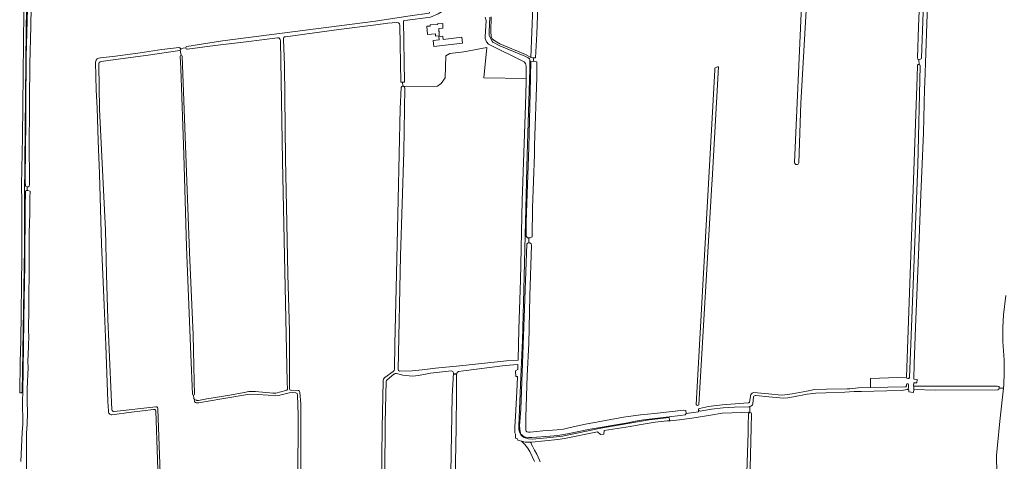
# Model space of a CAD drawing. Header units: metres. Extents: x 209813 to 223847, y 571801 to 587119.
# Tile 671 of 746: x 218885 to 219827, y 584737 to 585159. Entities that reach past the tile are written whole.
import ezdxf

# ---------------------------------------------------------------- set-up
doc = ezdxf.new("R2010")
doc.units = ezdxf.units.M
for name, color, linetype, lineweight in [('B-RO-GR-GRAS-GV', 8, 'Continuous', 0), ('B-RO-KW-KUNSTWERK_STUW-GV', 8, 'Continuous', 0), ('B-RO-OG-BEBOUWING-GV', 8, 'Continuous', 0), ('B-RO-OG-TERREIN_CULTUURSCHEIDING-GV', 8, 'Continuous', 0), ('B-RO-OG-TERREIN_ERF-GV', 8, 'Continuous', 0), ('B-RO-VH-ONVERHARD-GV', 8, 'Continuous', 0), ('B-RO-VH-VERHARDING_OPEN-GV', 8, 'Continuous', 0)]:
    doc.layers.add(name, color=color, linetype=linetype, lineweight=lineweight)

msp = doc.modelspace()

# ---------------------------------------------------------------- linework, layer by layer
at = {"layer": 'B-RO-GR-GRAS-GV', "flags": 128}
for points in [[(219743.961, 585122.392), (219745.073, 585152.278), (219755.537, 585396.742)], [(219626.286, 585022.183), (219633.188, 585171.921), (219644.284, 585375.242)], [(219647.54, 585375.43), (219646.61, 585356.697), (219643.505, 585297.665), (219640.925, 585253.953), (219637.443, 585167.563), (219632.426, 585079.106), (219630.715, 585021.864)], [(219045.324, 585133.037), (219079.228, 585138.537), (219225.704, 585157.43), (219252.414, 585161.415), (219258.9, 585162.502), (219277.112, 585165.162), (219278.246, 585169.424), (219277.511, 585169.879), (219277.659, 585194.963), (219278.039, 585228.813), (219278.051, 585243.376)], [(219336.443, 585161.403), (219335.916, 585147.496), (219336.176, 585142.889), (219337.314, 585140.534), (219339.764, 585138.505), (219344.473, 585135.753), (219369.249, 585125.393), (219374.143, 585122.743), (219378.876, 585244.108)], [(218886.419, 584736.305), (218887.745, 584764.196), (218888.27, 584771.957), (218888.124, 584794.446), (218888.258, 584802.682), (218887.582, 584802.62), (218887.048, 584802.151), (218885.328, 584802.118), (218885.677, 584831.427), (218886.282, 584852.168), (218887.293, 584931.816), (218887.523, 584983.565), (218887.168, 585001.042), (218887.872, 585046.72), (218889.545, 585196.808)], [(218896.499, 585190.284), (218895.962, 585152.422), (218895.007, 585116.697), (218894.828, 585081.249), (218894.832, 585067.867), (218894.494, 585044.363), (218894.651, 585001.021), (218894.273, 584999.62), (218893.447, 584999.039), (218892.582, 584998.9), (218892.524, 584995.627), (218893.013, 584995.64), (218895.19, 584994.934), (218894.925, 584988.555), (218894.984, 584971.799), (218894.709, 584965.534), (218894.373, 584953.594), (218894.373, 584910.899), (218894.171, 584900.164), (218894.195, 584876.81), (218893.752, 584867.731), (218893.886, 584860.286), (218894.16, 584857.295), (218893.68, 584846.379), (218893.223, 584831.85), (218893.323, 584826.114), (218892.574, 584805.787), (218892.626, 584794.446), (218892.717, 584782.637), (218892.403, 584771.983), (218891.91, 584763.495), (218891.502, 584693.019)], [(219381.331, 585179.887), (219379.85, 585145.257), (219378.758, 585122.234), (219376.374, 585122.471), (219377.163, 585118.934), (219379.98, 585118.638), (219379.98, 585103.624), (219377.759, 585038.553), (219377.827, 585029.914), (219375.83, 584978.851), (219375.418, 584951.121), (219373.497, 584950.146), (219372.31, 584950.252), (219372.251, 584945.399), (219373.348, 584945.314), (219374.561, 584944.423), (219374.902, 584943.211), (219373.337, 584894.702), (219372.288, 584849.088), (219370.812, 584818.525), (219369.586, 584778.854), (219369.554, 584766.098), (219369.912, 584765.37), (219370.165, 584765.057), (219370.559, 584764.845), (219371.957, 584764.527), (219373.656, 584764.555), (219385.769, 584765.687), (219399.395, 584766.505), (219405.601, 584767.36), (219411.803, 584768.832), (219426.517, 584771.988), (219462.791, 584778.726), (219479.213, 584780.885), (219492.527, 584782.142), (219520.606, 584785.595), (219522.428, 584785.103), (219522.818, 584782.332), (219534.622, 584783.978), (219534.583, 584785.379)], [(219753.857, 585183.222), (219751.009, 585098.622), (219750.666, 585092.571), (219749.746, 585050.51), (219748.137, 585013.506), (219747.218, 584991.786), (219745.379, 584941.681), (219742.276, 584864.569), (219740.897, 584829.634), (219740.689, 584815.061), (219743.864, 584814.743), (219743.547, 584811.727), (219740.61, 584811.727), (219740.293, 584808.711), (219740.656, 584808.317), (219762.28, 584808.473), (219820.223, 584808.393), (219821.811, 584808.155), (219822.287, 584807.6), (219822.299, 584806.436)], [(219251.755, 585095.242), (219251.534, 585099.128), (219249.764, 585099.104), (219248.978, 585153.202), (219248.618, 585154.852), (219247.67, 585155.856), (219245.681, 585156.254), (219237.536, 585155.513), (219226.03, 585153.877), (219190.452, 585149.598), (219139.438, 585142.571)], [(219132.06, 585141.545), (219101.856, 585137.696), (219071.958, 585134.026), (219045.757, 585130.561)], [(219141.463, 584805.528), (219141.127, 584812.416), (219136.585, 585023.604), (219134.639, 585138.715)], [(219137.556, 585140.273), (219138.534, 585114.945), (219139.558, 585026.102), (219140.848, 584964.179), (219141.904, 584915.42), (219143.29, 584860.866), (219143.529, 584814.005), (219143.493, 584806.331)], [(218962.562, 585122.38), (218976.899, 585123.845), (219000.7, 585127.23), (219021.159, 585130.23), (219037.969, 585132.17)], [(219038.508, 585129.503), (219008.279, 585124.99), (218972.08, 585120.04), (218963.389, 585118.787)], [(219039.815, 585124.752), (219038.773, 585129.637)], [(219039.284, 585131.346), (219044.141, 585131.854)], [(219369.745, 585102.653), (219329.323, 585103.315), (219332.192, 585132.134), (219310.232, 585128.243), (219296.85, 585126.603), (219293.028, 585124.144), (219292.391, 585103.292), (219288.411, 585097.943), (219285.075, 585095.163), (219252.871, 585095.01)], [(219050.733, 584800.737), (219048.902, 584838.453), (219044.826, 584941.744), (219042.28, 585029.768), (219039.38, 585112.076), (219038.693, 585123.757)], [(219040.675, 585123.883), (219047.616, 584936.335), (219051.227, 584857.599), (219052.171, 584812.721), (219052.662, 584800.702)], [(219745.683, 585115.993), (219745.525, 585120.593)], [(218970.171, 584784.727), (218969.613, 584793.865), (218967.76, 584847.524), (218966.194, 584885.822), (218963.488, 584944.049), (218961.579, 585011.393), (218960.401, 585042.857), (218959.51, 585074.542), (218958.503, 585091.533), (218957.816, 585118.303)], [(218961.003, 585115.732), (218961.705, 585073.192), (218964.839, 585008.648), (218967.249, 584957.752), (218968.249, 584915.326), (218969.556, 584872.313), (218973.518, 584785.691)], [(219532.452, 584790.938), (219550.197, 585110.489), (219550.38, 585112.318)], [(219552.736, 585113.62), (219553.592, 585113.627), (219547.608, 585005.652), (219547.282, 585001.594), (219534.973, 584790.633)], [(219587.521, 584802.256), (219601.438, 584801.1), (219613.993, 584799.817), (219617.207, 584799.963), (219624.062, 584801.037), (219638.167, 584803.738), (219645.419, 584805.074), (219657.112, 584805.472), (219676.719, 584805.723), (219679.214, 584805.807), (219687.217, 584806.93), (219699.185, 584807.119), (219699.157, 584815.865), (219733.416, 584816.89), (219743.905, 585104.136), (219744.044, 585114.94)], [(219248.648, 584822.864), (219260.642, 584823.08), (219270.442, 584823.969), (219283.01, 584825.595), (219306.387, 584827.983), (219350.93, 584832.631), (219361.969, 584833.279), (219362.717, 584862.903), (219364.302, 584909.706), (219366.015, 584986.056), (219369.089, 585076.978), (219369.745, 585099.422), (219369.745, 585102.653)], [(219243.734, 584824.674), (219244.048, 584848.57), (219245.303, 584901.935), (219247.264, 584987.04), (219249.286, 585073.477), (219250.153, 585093.84)], [(219253.803, 585093.541), (219252.721, 585032.416), (219249.445, 584933.075), (219247.196, 584824.157)], [(219826.37, 584806.463), (219826.735, 584809.836), (219826.97, 584821.178), (219826.938, 584833.217), (219825.829, 584851.057), (219825.621, 584864.353), (219826.335, 584876.735), (219828.478, 584894.992)], [(219377.675, 584736.298), (219373.151, 584746.061), (219371.087, 584749.315), (219368.547, 584752.729), (219365.206, 584755.825), (219362.982, 584756.486), (219361.712, 584756.697), (219361.394, 584758.073), (219359.595, 584758.814), (219359.595, 584762.624), (219358.96, 584763.894), (219358.96, 584769.609), (219359.489, 584779.346), (219361.289, 584809.614), (219361.5, 584817.552), (219359.807, 584817.657), (219359.701, 584823.161), (219361.818, 584824.325), (219361.868, 584829.256), (219349.541, 584828.135), (219309.851, 584823.216), (219305.168, 584822.264), (219303.898, 584821.311), (219303.263, 584819.009), (219303.263, 584801.547), (219302.707, 584768.686), (219301.755, 584719.076)], [(219234.608, 584816.78), (219242.475, 584822.467)], [(219243.518, 584819.907), (219243.349, 584819.749), (219236.885, 584814.537)], [(219298.199, 584822.911), (219278.144, 584820.82), (219266.819, 584818.625), (219261.139, 584818.043), (219251.847, 584818.864), (219245.825, 584820.611)], [(219295.121, 584586.159), (219296.12, 584633.979), (219298.972, 584798.947), (219300.217, 584821.214)], [(219230.531, 584588.551), (219230.634, 584592.948), (219230.791, 584605.617), (219230.711, 584624.588), (219230.795, 584645.35), (219230.874, 584673.376), (219231.275, 584715.066), (219231.966, 584768.663), (219232.962, 584813.139)], [(219235.855, 584812.974), (219235.814, 584812.81), (219234.814, 584773.673), (219234.236, 584674.587), (219233.986, 584606.862), (219233.158, 584588.505)], [(219051.683, 584799.934), (219051.883, 584796.444), (219052.784, 584794.982)], [(219149.518, 584801.886), (219145.966, 584802.25), (219142.925, 584801.942), (219132.804, 584799.465), (219130.334, 584799.116), (219123.129, 584799.764), (219113.046, 584800.43), (219105.229, 584800.608), (219082.434, 584796.877), (219063.843, 584793.721), (219056.598, 584792.45), (219054.231, 584792.53), (219053.332, 584792.713), (219052.577, 584793.447)], [(219054.331, 584795.061), (219054.8, 584794.694), (219055.127, 584794.673), (219056.413, 584794.802), (219064.321, 584796.262), (219086.182, 584799.722), (219100.059, 584802.181), (219104.574, 584803.154), (219111.003, 584803.235), (219127.613, 584801.742)], [(219130.419, 584801.617), (219139.959, 584804.124)], [(219144.944, 584804.413), (219151.884, 584804.153)], [(219150.823, 584587.298), (219151.01, 584591.624), (219150.222, 584591.623), (219150.689, 584622.096), (219151.416, 584717.778), (219151.554, 584780.681), (219151.05, 584800.152)], [(219153.436, 584802.46), (219154.24, 584791.623), (219154.28, 584736.72), (219152.487, 584591.625), (219151.01, 584591.624)], [(219583.459, 584793.215), (219584.787, 584800.336)], [(219820.82, 584805.035), (219761.176, 584804.697), (219740.69, 584805.077), (219740.282, 584802.406), (219735.85, 584802.869), (219735.836, 584805.028), (219734.251, 584805.144), (219728.986, 584804.255), (219714.629, 584804.036), (219702.371, 584803.615), (219690.683, 584803.421), (219683.558, 584803.152), (219674.462, 584802.646), (219656.328, 584802.062), (219646.936, 584801.55), (219638.56, 584800.728), (219625.405, 584798.318), (219620.086, 584797.357), (219615.783, 584797.024), (219601.869, 584798.077), (219589.437, 584799.401)], [(219822.832, 584696.833), (219820.829, 584711.122), (219819.831, 584724.651), (219819.785, 584742.062), (219820.455, 584752.079), (219822.974, 584775.04), (219826.37, 584806.463), (219822.299, 584806.436)], [(219535.488, 584787.058), (219544.217, 584788.824), (219557.154, 584790.466), (219582.083, 584792.369)], [(219587.166, 584798.184), (219586.645, 584791.462)], [(219013.406, 584786.159), (218992.146, 584783.549), (218973.549, 584781.056)], [(218975.845, 584784.101), (219015.58, 584788.661)], [(219024.811, 584546.647), (219023.499, 584546.636), (219022.299, 584587.414), (219019.676, 584657.191), (219017.229, 584738.311), (219015.496, 584784.921)], [(219017.541, 584786.519), (219025.728, 584559.118), (219026.278, 584546.661), (219024.811, 584546.647), (219024.814, 584542.497)], [(219582.927, 584782.946), (219582.126, 584783.539), (219575.617, 584783.222), (219557.202, 584782.428), (219546.01, 584780.761), (219530.611, 584778.142), (219516.562, 584776.237), (219507.831, 584775.205), (219504.735, 584775.364), (219493.226, 584774.014), (219477.986, 584771.474), (219469.175, 584769.966), (219444.302, 584765.952), (219444.092, 584762.426), (219440.997, 584762.187), (219437.997, 584764.764), (219406.499, 584758.239), (219400.168, 584757.268), (219375.334, 584754.795), (219374.182, 584754.819), (219374.421, 584753.125), (219375.85, 584750.903), (219377.755, 584747.093), (219379.898, 584743.521), (219382.517, 584737.568), (219383.311, 584736.139)], [(219577.405, 584644.953), (219579.912, 584696.878), (219582.121, 584764.042), (219582.203, 584770.51), (219582.439, 584781.886)], [(219585.423, 584781.86), (219583.323, 584703.782), (219580.797, 584644.732), (219580.837, 584636.291), (219580.572, 584635.55), (219579.831, 584635.073), (219578.628, 584634.808)]]:
    msp.add_lwpolyline(points, dxfattribs=at)
at = {"layer": 'B-RO-GR-GRAS-GV'}
for points in [[(219134.639, 585138.715, 0.4395107), (219132.06, 585141.545)], [(219139.438, 585142.571, 0.3995627), (219137.545, 585140.428)], [(218957.816, 585118.303, -0.3934362), (218962.562, 585122.38)], [(219745.525, 585120.593, -0.3447161), (219743.961, 585122.392)], [(218963.389, 585118.787, 0.4818186), (218961.003, 585115.732)], [(219550.38, 585112.318, -0.2310776), (219552.736, 585113.62)], [(219744.044, 585114.94, -0.442372), (219745.683, 585115.993)], [(219250.153, 585093.84, -0.3156878), (219251.755, 585095.242)], [(219252.871, 585095.01, -0.2490393), (219253.803, 585093.541)], [(219630.715, 585021.864, -0.6779854), (219626.386, 585021.867)], [(219242.475, 584822.467, 0.2682447), (219243.734, 584824.674)], [(219245.825, 584820.611, 0.2125753), (219243.518, 584819.907)], [(219247.196, 584824.157, 0.3842083), (219248.648, 584822.864)], [(219300.217, 584821.214, 0.3836234), (219298.199, 584822.911)], [(219232.962, 584813.139, -0.2127357), (219234.608, 584816.78)], [(219236.885, 584814.537, 0.158543), (219235.855, 584812.974)], [(219127.613, 584801.742, 0.0416772), (219130.419, 584801.617)], [(219139.959, 584804.124, 0.2311937), (219141.463, 584805.528)], [(219143.493, 584806.331, 0.5277451), (219144.944, 584804.413)], [(219151.05, 584800.152, 0.341187), (219149.518, 584801.886)], [(219151.884, 584804.153, -0.2745534), (219153.436, 584802.46)], [(219584.787, 584800.336, -0.3561074), (219587.521, 584802.256)], [(219589.437, 584799.401, 0.3662258), (219587.166, 584798.184)], [(219822.299, 584806.436, -0.3715957), (219820.82, 584805.035)], [(219582.083, 584792.369, 0.3136765), (219583.459, 584793.215)], [(219586.645, 584791.462, -0.2170865), (219583.858, 584788.828)], [(218973.549, 584781.056, -0.4523721), (218970.171, 584784.727)], [(218973.518, 584785.691, 0.3291001), (218975.845, 584784.101)], [(219015.496, 584784.921, 0.4172467), (219013.406, 584786.159)], [(219015.58, 584788.661, -0.4393863), (219017.541, 584786.519)]]:
    msp.add_lwpolyline(points, format="xyb", dxfattribs=at)
for centre, radius, start, end in [((219038.02, 585130.793), 1.38, 303.077328, 104.095814), ((219045.403, 585131.775), 1.265, 93.601564, 286.478898), ((219039.688, 585123.767), 0.993, 6.72354, 177.616916), ((219051.7, 584800.918), 0.984, 190.583098, 349.504255), ((219053.605, 584794.087), 1.215, 53.304867, 211.994384), ((219533.766, 584791.229), 1.346, 192.464862, 343.774677), ((219535.814, 584785.799), 1.3, 104.52567, 200.535228), ((219583.93, 584781.841), 1.493, 0.71681, 171.887339)]:
    msp.add_arc(centre, radius, start, end, dxfattribs=at)
at = {"layer": 'B-RO-KW-KUNSTWERK_STUW-GV', "flags": 128}
msp.add_lwpolyline([(219303.588, 584820.189), (219300.16, 584820.203), (219300.136, 584819.761), (219303.466, 584819.748)], close=True, dxfattribs=at)
at = {"layer": 'B-RO-OG-BEBOUWING-GV', "flags": 128}
msp.add_lwpolyline([(219283.06, 585145.149), (219283.171, 585143.166), (219286.6, 585143.359), (219286.107, 585150.449), (219290.217, 585150.734), (219289.911, 585155.142), (219285.118, 585154.809), (219285.154, 585154.298), (219277.804, 585153.788), (219277.879, 585152.717), (219274.877, 585152.509), (219275.425, 585144.619)], close=True, dxfattribs=at)
at = {"layer": 'B-RO-OG-TERREIN_CULTUURSCHEIDING-GV', "flags": 128}
msp.add_lwpolyline([(219334.942, 585161.257), (219334.416, 585147.524), (219334.441, 585144.672), (219334.527, 585143.667), (219334.635, 585143.161), (219334.734, 585142.939), (219337.332, 585138.231), (219337.938, 585137.423), (219344.61, 585133.95), (219368.624, 585124.028), (219371.75, 585122.455), (219372.868, 585121.355), (219373.209, 585120.407), (219373.209, 585111.1), (219370.592, 585030.038), (219367.576, 584900.762), (219366.234, 584852.518), (219364.524, 584817.357), (219362.708, 584770.615), (219362.791, 584767.167), (219363.265, 584764.457), (219364.534, 584761.973), (219366.296, 584760.286), (219368.001, 584759.167), (219372.052, 584757.935), (219375.367, 584757.745), (219389.594, 584758.909), (219404.447, 584760.568), (219441.182, 584768.253), (219487.278, 584776.086), (219506.617, 584778.386), (219506.56, 584778.956), (219481.964, 584776.071), (219474.219, 584774.816), (219467.155, 584773.482), (219430.971, 584767.283), (219409.407, 584762.728), (219400.016, 584761.12), (219392.601, 584760.696), (219375.312, 584759.157), (219372.449, 584759.215), (219369.272, 584759.537), (219367.614, 584760.295), (219364.53, 584762.386), (219364.046, 584764.647), (219363.531, 584770.569), (219364.636, 584786.403), (219370.282, 584944.247), (219370.99, 584945.174), (219372.251, 584945.399), (219372.31, 584950.252), (219371.124, 584950.358), (219369.783, 584951.885), (219369.93, 584965.662), (219372.241, 585036.733), (219373.504, 585089.316), (219374.346, 585119.231), (219377.163, 585118.934), (219376.374, 585122.471), (219374.143, 585122.743), (219369.249, 585125.393), (219344.473, 585135.753), (219339.764, 585138.505), (219337.314, 585140.534), (219336.176, 585142.889), (219335.916, 585147.496), (219336.443, 585161.403)], dxfattribs=at)
at = {"layer": 'B-RO-OG-TERREIN_ERF-GV', "flags": 128}
for points in [[(219293.084, 585168.912), (219285.612, 585164.504), (219278.224, 585161.383), (219253.595, 585158.092), (219252.721, 585157.831), (219252.492, 585157.688), (219253.336, 585099.152), (219251.534, 585099.128), (219251.755, 585095.242)], [(219252.871, 585095.01), (219285.075, 585095.163), (219288.411, 585097.943), (219292.391, 585103.292), (219293.028, 585124.144), (219296.85, 585126.603), (219310.232, 585128.243), (219332.192, 585132.134), (219329.323, 585103.315), (219369.745, 585102.653), (219369.745, 585114.493), (219369.281, 585116.881), (219367.753, 585118.399), (219333.72, 585135.38), (219331.729, 585137.545), (219330.551, 585140.874), (219330.608, 585142.353), (219331.548, 585158.014), (219330.416, 585161.299)]]:
    msp.add_lwpolyline(points, dxfattribs=at)
for points in [[(219286.439, 585145.673), (219286.6, 585143.359), (219283.171, 585143.166), (219283.06, 585145.149), (219275.425, 585144.619), (219274.877, 585152.509), (219277.879, 585152.717), (219277.804, 585153.788), (219285.154, 585154.298), (219285.118, 585154.809), (219289.911, 585155.142), (219290.217, 585150.734), (219286.107, 585150.449)], [(219280.695, 585139.049), (219286.443, 585139.698), (219286.123, 585142.526), (219290.113, 585142.977), (219290.449, 585140.004), (219308.383, 585142.029), (219309.032, 585136.281), (219281.361, 585133.156)]]:
    msp.add_lwpolyline(points, close=True, dxfattribs=at)
at = {"layer": 'B-RO-OG-TERREIN_ERF-GV'}
msp.add_lwpolyline([(219251.755, 585095.242, -0.1576012), (219252.871, 585095.01)], format="xyb", dxfattribs=at)
at = {"layer": 'B-RO-VH-ONVERHARD-GV', "flags": 128}
for points in [[(218894.52, 585286.719), (218891.034, 585286.768), (218888.346, 585202.62), (218888.908, 585199.018), (218889.343, 585197.776), (218889.545, 585196.808), (218887.872, 585046.72), (218887.168, 585001.042), (218887.523, 584983.565), (218887.293, 584931.816), (218886.282, 584852.168), (218885.677, 584831.427), (218885.328, 584802.118), (218887.048, 584802.151), (218887.582, 584802.62), (218889.92, 584940.9), (218889.981, 584990.549), (218891.486, 585149.908), (218892.215, 585186.15), (218892.511, 585194.757)], [(218887.582, 584802.62), (218888.258, 584802.682), (218888.61, 584824.431), (218889.68, 584893.195), (218889.896, 584905.021), (218890.136, 584927.249), (218890.594, 584978.789), (218890.811, 584994.987), (218891.719, 584995.605), (218892.524, 584995.627), (218892.582, 584998.9), (218892.402, 584998.872), (218890.841, 584999.795), (218890.586, 585004.665), (218890.984, 585036.802), (218891.058, 585059.344), (218891.352, 585072.956), (218891.186, 585089.686), (218891.578, 585110.459), (218891.623, 585123.3), (218892.319, 585158.085), (218893.061, 585180.365), (218892.81, 585194.627), (218892.511, 585194.757)], [(219383.311, 584736.139), (219382.517, 584737.568), (219379.898, 584743.521), (219377.755, 584747.093), (219375.85, 584750.903), (219374.421, 584753.125), (219374.182, 584754.819), (219368.869, 584754.928), (219365.206, 584755.825), (219368.547, 584752.729), (219371.087, 584749.315), (219373.151, 584746.061), (219377.675, 584736.298)]]:
    msp.add_lwpolyline(points, dxfattribs=at)
at = {"layer": 'B-RO-VH-VERHARDING_OPEN-GV', "flags": 128}
for points in [[(219750.357, 585192.36), (219747.818, 585122.31)], [(219734.251, 584805.144), (219735.836, 584805.028), (219735.85, 584802.869), (219740.282, 584802.406), (219740.69, 584805.077), (219740.656, 584808.317), (219740.293, 584808.711), (219740.61, 584811.727), (219743.547, 584811.727), (219743.864, 584814.743), (219740.689, 584815.061), (219740.897, 584829.634), (219742.276, 584864.569), (219745.379, 584941.681), (219747.218, 584991.786), (219748.137, 585013.506), (219749.746, 585050.51), (219750.666, 585092.571), (219751.009, 585098.622), (219753.857, 585183.222)], [(219746.655, 585114.806), (219744.41, 585019.669), (219740.602, 584921.554), (219736.334, 584816.729)], [(219733.416, 584816.89), (219699.157, 584815.865), (219699.185, 584807.119)], [(219733.53, 584808.645), (219733.726, 584809.947)], [(219735.547, 584809.89), (219735.54, 584806.875)], [(219699.185, 584807.119), (219732.17, 584807.646)], [(219534.583, 584785.379), (219534.622, 584783.978), (219522.818, 584782.332), (219521.712, 584780.963), (219517.082, 584780.187), (219506.56, 584778.956), (219506.93, 584775.251), (219507.831, 584775.205), (219516.562, 584776.237), (219530.611, 584778.142), (219546.01, 584780.761), (219557.202, 584782.428), (219575.617, 584783.222), (219582.126, 584783.539), (219582.927, 584782.946)], [(219582.805, 584788.6), (219569.161, 584788.347), (219558.176, 584787.671), (219547.1, 584786.402), (219536.136, 584784.539)], [(219583.873, 584783.333), (219583.858, 584788.828)]]:
    msp.add_lwpolyline(points, dxfattribs=at)
at = {"layer": 'B-RO-VH-VERHARDING_OPEN-GV'}
for points in [[(219747.818, 585122.31, -0.4429945), (219745.525, 585120.593)], [(219745.683, 585115.993, -0.3212577), (219746.655, 585114.806)], [(219736.334, 584816.729, -0.8441496), (219733.416, 584816.89)], [(219733.726, 584809.947, -0.9274168), (219735.547, 584809.89)], [(219732.17, 584807.646, 0.3593932), (219733.53, 584808.645)], [(219735.54, 584806.875, -0.3029457), (219734.251, 584805.144)], [(219536.136, 584784.539, -0.3910814), (219534.583, 584785.379)], [(219583.858, 584788.828, -0.059189), (219582.805, 584788.6)], [(219582.927, 584782.946, -0.1760885), (219583.873, 584783.333)]]:
    msp.add_lwpolyline(points, format="xyb", dxfattribs=at)

doc.saveas('drawing.dxf')
